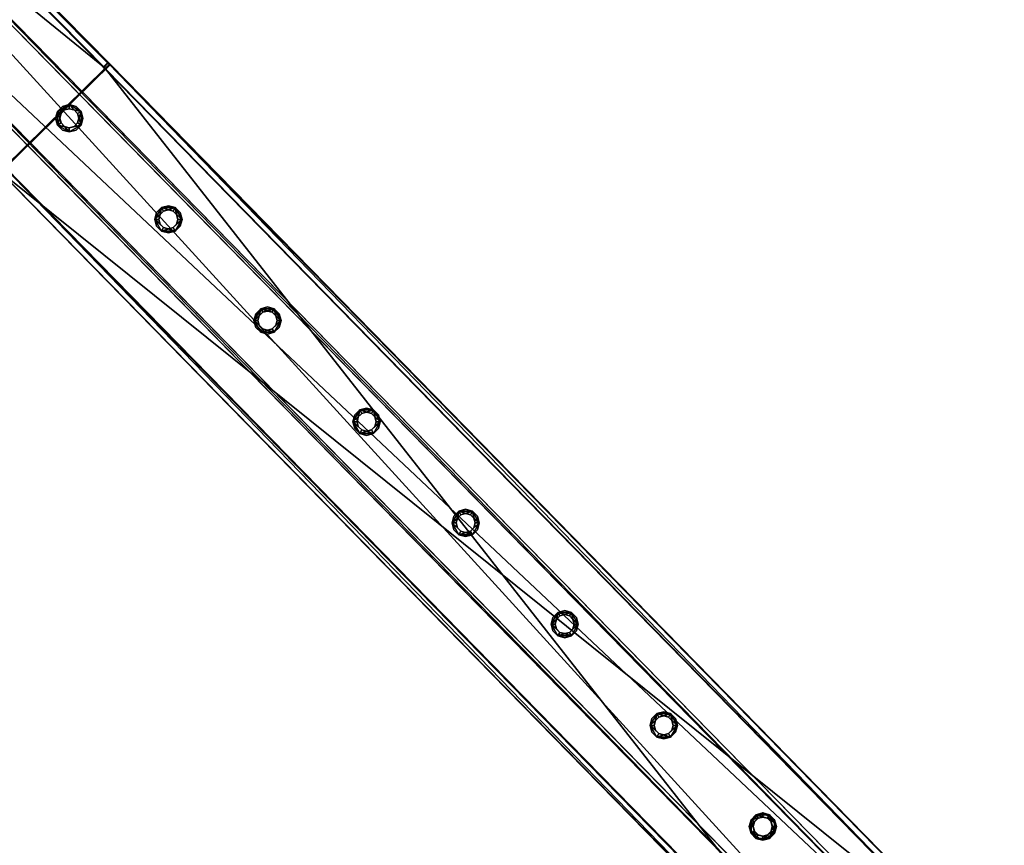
# Model space of a CAD drawing. Header units: millimetres. Extents: x 93711086 to 93775423, y 1247239064 to 1247319365.
# Tile 648 of 656: x 93734667 to 93735437, y 1247288566 to 1247289212. Entities that reach past the tile are written whole.
import ezdxf

# ---------------------------------------------------------------- set-up
doc = ezdxf.new("R2010")
doc.units = ezdxf.units.MM
doc.layers.add('BEAM', color=7, linetype='Continuous')

# ---------------------------------------------------------------- blocks, each defined once
blk = doc.blocks.new('5bbbe152-908d-476c-86af-f8c3bda7d93c')
at = {"color": 0, "transparency": 16777216}
mesh = blk.add_polyface(dxfattribs=at)
corners = [(93735435.43, 1247288463.93, 5459.25), (93735437.15, 1247288462.97, 5519.22), (93735437.5, 1247288462.61, 5519.2), (93735435.8, 1247288463.55, 5459.23), (93735431.86, 1247288460.43, 5459.3), (93734736.55, 1247289177.67, 5490.63), (93734738.22, 1247289176.75, 5550.6), (93735433.43, 1247288459.55, 5514.27), (93734734.52, 1247289173.33, 5545.65), (93734732.98, 1247289174.17, 5490.67), (93735354.86, 1247288382.57, 5515.28), (93735353.29, 1247288383.45, 5460.31), (93734654.54, 1247289097.07, 5491.68), (93734656.07, 1247289096.22, 5546.65), (93735349.72, 1247288379.95, 5460.35), (93735351.43, 1247288378.99, 5520.32), (93734652.64, 1247289092.64, 5551.69), (93734650.97, 1247289093.56, 5491.72), (93734737.7, 1247289177.28, 5550.62), (93734652.26, 1247289093.03, 5551.71), (93734732.5, 1247289174.66, 5490.69), (93734736.07, 1247289178.17, 5490.65), (93734655.68, 1247289096.62, 5546.67), (93734734.01, 1247289173.85, 5545.67), (93734650.62, 1247289093.92, 5491.74), (93734654.18, 1247289097.43, 5491.69), (93734036.43, 1247289888.89, 5580.25), (93733951.17, 1247289804.46, 5581.33), (93734034.85, 1247289889.73, 5520.28), (93734031.29, 1247289886.21, 5520.32), (93734032.75, 1247289885.44, 5575.3), (93733954.59, 1247289808.05, 5576.29), (93733953.13, 1247289808.82, 5521.31), (93733949.58, 1247289805.3, 5521.36), (93733949.23, 1247289805.65, 5521.37), (93733952.77, 1247289809.18, 5521.33), (93733332.72, 1247290596.98, 5607.56), (93733331.1, 1247290597.85, 5547.58), (93733327.54, 1247290594.33, 5547.63), (93733329.03, 1247290593.54, 5602.6), (93733250.76, 1247290516.25, 5603.6), (93733249.27, 1247290517.05, 5548.63), (93733245.72, 1247290513.53, 5548.67), (93733247.34, 1247290512.67, 5608.64)]
mesh.append_faces([[corners[k] for k in face] for face in [(1, 5, 6, 1), (4, 8, 9, 4), (10, 12, 13, 10), (14, 16, 17, 14), (19, 26, 27, 19), (21, 29, 28, 21), (23, 31, 30, 23)]], dxfattribs={"vtx0": -1, "color": 0})
mesh.append_faces([[corners[k] for k in face] for face in [(28, 18, 5, 28), (30, 20, 8, 30)]], dxfattribs={"vtx0": -1, "vtx1": -1, "vtx2": -1, "vtx3": -1, "color": 0})
mesh.append_faces([[corners[k] for k in face] for face in [(16, 1, 6, 16), (5, 4, 9, 5), (8, 10, 13, 8), (12, 14, 17, 12), (22, 12, 25, 22), (24, 16, 19, 24), (32, 24, 33, 32)]], dxfattribs={"vtx0": -1, "vtx2": -1, "vtx3": -1, "color": 0})
mesh.append_faces([[corners[k] for k in face] for face in [(3, 0, 2, 3), (6, 18, 16, 6), (9, 20, 5, 9), (13, 22, 8, 13), (17, 24, 12, 17), (25, 32, 22, 25), (19, 27, 24, 19), (33, 34, 32, 33), (35, 41, 31, 35), (27, 43, 34, 27)]], dxfattribs={"vtx1": -1, "vtx2": -1, "vtx3": -1, "color": 0})
mesh.append_faces([[corners[k] for k in face] for face in [(0, 1, 2, 0), (4, 0, 3, 4), (1, 0, 5, 1), (4, 7, 8, 4), (10, 11, 12, 10), (14, 15, 16, 14), (18, 19, 16, 18), (16, 15, 1, 16), (20, 21, 5, 20), (5, 0, 4, 5), (22, 23, 8, 22), (8, 7, 10, 8), (24, 25, 12, 24), (12, 11, 14, 12), (19, 18, 26, 19), (28, 26, 18, 28), (18, 6, 5, 18), (5, 21, 28, 5), (21, 20, 29, 21), (30, 29, 20, 30), (20, 9, 8, 20), (8, 23, 30, 8), (23, 22, 31, 23), (32, 31, 22, 32), (22, 13, 12, 22), (27, 33, 24, 27), (24, 17, 16, 24), (34, 35, 32, 34), (32, 25, 24, 32), (27, 26, 36, 27), (26, 28, 37, 26), (28, 29, 38, 28), (29, 30, 39, 29), (30, 31, 40, 30), (31, 32, 35, 31), (35, 34, 42, 35), (34, 33, 27, 34)]], dxfattribs={"vtx2": -1, "vtx3": -1, "color": 0})
blk = doc.blocks.new('d9865863-05c5-4bca-99e3-25b9adfbf723')
at = {"color": 0, "transparency": 16777216}
mesh = blk.add_polyface(dxfattribs=at)
corners = [(93735370.64, 1247288402.25, 4574.85), (93735372.78, 1247288404.35, 4574.85), (93735373.59, 1247288403.53, 4611.83), (93735412.15, 1247288441.33, 4611.83), (93735411.34, 1247288442.15, 4574.85), (93735413.49, 1247288444.25, 4574.85), (93735414.36, 1247288443.36, 4614.83), (93735371.51, 1247288401.36, 4614.83), (93734366.59, 1247289512.2, 4621.36), (93734367.43, 1247289511.34, 4661.34), (93734365.23, 1247289509.3, 4658.34), (93734364.45, 1247289510.09, 4621.36), (93734325.97, 1247289472.21, 4621.35), (93734326.75, 1247289471.42, 4658.34), (93734324.67, 1247289469.25, 4661.34), (93734323.83, 1247289470.11, 4621.35), (93734366.96, 1247289511.82, 4661.36), (93734324.29, 1247289469.64, 4661.35), (93734364.02, 1247289510.53, 4621.38), (93734366.15, 1247289512.64, 4621.38), (93734326.36, 1247289471.81, 4658.35), (93734364.77, 1247289509.77, 4658.36), (93734323.48, 1247289470.46, 4621.37), (93734325.61, 1247289472.57, 4621.37), (93734016.9, 1247289865.99, 4675.73), (93733974.22, 1247289823.82, 4675.72), (93734016.09, 1247289866.82, 4635.74), (93734013.96, 1247289864.71, 4635.74), (93734014.7, 1247289863.95, 4672.73), (93733976.3, 1247289825.99, 4672.72), (93733975.55, 1247289826.75, 4635.73), (93733973.42, 1247289824.64, 4635.73)]
mesh.append_faces([[corners[k] for k in face] for face in [(6, 8, 9, 6), (4, 10, 11, 4), (2, 12, 13, 2), (0, 14, 15, 0), (17, 24, 25, 17), (19, 27, 26, 19), (21, 29, 28, 21), (23, 31, 30, 23)]], dxfattribs={"vtx0": -1, "color": 0})
mesh.append_faces([[corners[k] for k in face] for face in [(16, 14, 6, 16)]], dxfattribs={"vtx0": -1, "vtx1": -1, "vtx2": -1, "vtx3": -1, "color": 0})
mesh.append_faces([[corners[k] for k in face] for face in [(7, 1, 2, 7), (3, 5, 6, 3), (8, 4, 11, 8), (10, 2, 13, 10), (12, 0, 15, 12), (16, 8, 19, 16), (18, 10, 21, 18), (20, 12, 23, 20), (22, 14, 17, 22), (24, 27, 28, 24), (29, 31, 25, 29)]], dxfattribs={"vtx0": -1, "vtx2": -1, "vtx3": -1, "color": 0})
mesh.append_faces([[corners[k] for k in face] for face in [(6, 7, 2, 6), (2, 3, 6, 2), (11, 18, 8, 11), (13, 20, 10, 13), (15, 22, 12, 15), (19, 26, 16, 19), (21, 28, 18, 21), (23, 30, 20, 23), (17, 25, 22, 17), (25, 24, 28, 25), (28, 29, 25, 28)]], dxfattribs={"vtx1": -1, "vtx2": -1, "vtx3": -1, "color": 0})
mesh.append_faces([[corners[k] for k in face] for face in [(7, 0, 1, 7), (3, 4, 5, 3), (6, 5, 8, 6), (4, 3, 10, 4), (2, 1, 12, 2), (0, 7, 14, 0), (16, 17, 14, 16), (14, 7, 6, 14), (6, 9, 16, 6), (18, 19, 8, 18), (8, 5, 4, 8), (20, 21, 10, 20), (10, 3, 2, 10), (22, 23, 12, 22), (12, 1, 0, 12), (17, 16, 24, 17), (26, 24, 16, 26), (16, 9, 8, 16), (19, 18, 27, 19), (28, 27, 18, 28), (18, 11, 10, 18), (21, 20, 29, 21), (30, 29, 20, 30), (20, 13, 12, 20), (23, 22, 31, 23), (25, 31, 22, 25), (22, 15, 14, 22), (24, 26, 27, 24), (29, 30, 31, 29)]], dxfattribs={"vtx2": -1, "vtx3": -1, "color": 0})
blk = doc.blocks.new('50ceb2e1-e2dd-413c-a297-2c16753da777')
at = {"color": 0, "transparency": 16777216}
mesh = blk.add_polyface(dxfattribs=at)
corners = [(93735248.57, 1247288573.21, 4621.79), (93735244.85, 1247288574.21, 4621.79), (93735244.85, 1247288574.21, 5521.79), (93735248.57, 1247288573.21, 5521.79), (93735242.12, 1247288576.93, 4621.79), (93735242.12, 1247288576.93, 5521.79), (93735241.12, 1247288580.66, 4621.79), (93735241.12, 1247288580.66, 5521.79), (93735242.12, 1247288584.38, 4621.79), (93735242.12, 1247288584.38, 5521.79), (93735244.85, 1247288587.11, 4621.79), (93735244.85, 1247288587.11, 5521.79), (93735248.57, 1247288588.11, 4621.79), (93735248.57, 1247288588.11, 5521.79), (93735252.3, 1247288587.11, 4621.79), (93735252.3, 1247288587.11, 5521.79), (93735255.03, 1247288584.38, 4621.79), (93735255.03, 1247288584.38, 5521.79), (93735256.02, 1247288580.66, 4621.79), (93735256.02, 1247288580.66, 5521.79), (93735255.03, 1247288576.93, 4621.79), (93735255.03, 1247288576.93, 5521.79), (93735252.3, 1247288574.21, 4621.79), (93735252.3, 1247288574.21, 5521.79), (93735248.57, 1247288570.01, 4621.79), (93735253.9, 1247288571.44, 4621.79), (93735253.9, 1247288571.44, 5521.79), (93735248.57, 1247288570.01, 5521.79), (93735257.8, 1247288575.33, 4621.79), (93735257.8, 1247288575.33, 5521.79), (93735259.22, 1247288580.66, 4621.79), (93735259.22, 1247288580.66, 5521.79), (93735257.8, 1247288585.98, 4621.79), (93735257.8, 1247288585.98, 5521.79), (93735253.9, 1247288589.88, 4621.79), (93735253.9, 1247288589.88, 5521.79), (93735248.57, 1247288591.31, 4621.79), (93735248.57, 1247288591.31, 5521.79), (93735243.25, 1247288589.88, 4621.79), (93735243.25, 1247288589.88, 5521.79), (93735239.35, 1247288585.98, 4621.79), (93735239.35, 1247288585.98, 5521.79), (93735237.92, 1247288580.66, 4621.79), (93735237.92, 1247288580.66, 5521.79), (93735239.35, 1247288575.33, 4621.79), (93735239.35, 1247288575.33, 5521.79), (93735243.25, 1247288571.44, 4621.79), (93735243.25, 1247288571.44, 5521.79)]
mesh.append_faces([[corners[k] for k in face] for face in [(0, 2, 3, 0), (1, 5, 2, 1), (4, 7, 5, 4), (6, 9, 7, 6), (8, 11, 9, 8), (10, 13, 11, 10), (12, 15, 13, 12), (14, 17, 15, 14), (16, 19, 17, 16), (18, 21, 19, 18), (20, 23, 21, 20), (22, 3, 23, 22), (24, 26, 27, 24), (25, 29, 26, 25), (28, 31, 29, 28), (30, 33, 31, 30), (32, 35, 33, 32), (34, 37, 35, 34), (36, 39, 37, 36), (38, 41, 39, 38), (40, 43, 41, 40), (42, 45, 43, 42), (44, 47, 45, 44), (46, 27, 47, 46)]], dxfattribs={"vtx0": -1, "color": 0})
mesh.append_faces([[corners[k] for k in face] for face in [(37, 41, 13, 37), (5, 41, 45, 5), (33, 37, 13, 33), (3, 45, 27, 3), (29, 33, 17, 29), (21, 27, 29, 21), (30, 25, 18, 30), (34, 30, 18, 34), (1, 25, 46, 1), (38, 34, 14, 38), (6, 46, 42, 6), (42, 38, 10, 42)]], dxfattribs={"vtx0": -1, "vtx1": -1, "vtx2": -1, "vtx3": -1, "color": 0})
mesh.append_faces([[corners[k] for k in face] for face in [(41, 9, 11, 41), (41, 11, 13, 41), (33, 13, 15, 33), (33, 15, 17, 33), (29, 17, 19, 29), (29, 19, 21, 29), (25, 20, 18, 25), (34, 18, 16, 34), (34, 16, 14, 34), (38, 14, 12, 38), (38, 12, 10, 38)]], dxfattribs={"vtx0": -1, "vtx2": -1, "vtx3": -1, "color": 0})
mesh.append_faces([[corners[k] for k in face] for face in [(7, 9, 41, 7), (5, 7, 41, 5), (2, 5, 45, 2), (3, 2, 45, 3), (23, 3, 27, 23), (21, 23, 27, 21), (22, 20, 25, 22), (0, 22, 25, 0), (1, 0, 25, 1), (4, 1, 46, 4), (6, 4, 46, 6), (8, 6, 42, 8), (10, 8, 42, 10)]], dxfattribs={"vtx1": -1, "vtx2": -1, "vtx3": -1, "color": 0})
mesh.append_faces([[corners[k] for k in face] for face in [(0, 1, 2, 0), (1, 4, 5, 1), (4, 6, 7, 4), (6, 8, 9, 6), (8, 10, 11, 8), (10, 12, 13, 10), (12, 14, 15, 12), (14, 16, 17, 14), (16, 18, 19, 16), (18, 20, 21, 18), (20, 22, 23, 20), (22, 0, 3, 22), (24, 25, 26, 24), (25, 28, 29, 25), (28, 30, 31, 28), (30, 32, 33, 30), (32, 34, 35, 32), (34, 36, 37, 34), (36, 38, 39, 36), (38, 40, 41, 38), (40, 42, 43, 40), (42, 44, 45, 42), (44, 46, 47, 44), (46, 24, 27, 46), (41, 43, 45, 41), (45, 47, 27, 45), (27, 26, 29, 27), (29, 31, 33, 29), (33, 35, 37, 33), (37, 39, 41, 37), (25, 24, 46, 25), (46, 44, 42, 46), (42, 40, 38, 42), (38, 36, 34, 38), (34, 32, 30, 34), (30, 28, 25, 30)]], dxfattribs={"vtx2": -1, "vtx3": -1, "color": 0})
blk = doc.blocks.new('d48b7c38-d7a2-498b-bf3f-6dd2a2cbaab9')
at = {"color": 0, "transparency": 16777216}
mesh = blk.add_polyface(dxfattribs=at)
corners = [(93735171.09, 1247288652.37, 4625.28), (93735167.36, 1247288653.37, 4625.28), (93735167.36, 1247288653.37, 5525.28), (93735171.09, 1247288652.37, 5525.28), (93735164.63, 1247288656.1, 4625.28), (93735164.63, 1247288656.1, 5525.28), (93735163.64, 1247288659.82, 4625.28), (93735163.64, 1247288659.82, 5525.28), (93735164.63, 1247288663.55, 4625.28), (93735164.63, 1247288663.55, 5525.28), (93735167.36, 1247288666.28, 4625.28), (93735167.36, 1247288666.28, 5525.28), (93735171.09, 1247288667.27, 4625.28), (93735171.09, 1247288667.27, 5525.28), (93735174.81, 1247288666.28, 4625.28), (93735174.81, 1247288666.28, 5525.28), (93735177.54, 1247288663.55, 4625.28), (93735177.54, 1247288663.55, 5525.28), (93735178.54, 1247288659.82, 4625.28), (93735178.54, 1247288659.82, 5525.28), (93735177.54, 1247288656.1, 4625.28), (93735177.54, 1247288656.1, 5525.28), (93735174.81, 1247288653.37, 4625.28), (93735174.81, 1247288653.37, 5525.28), (93735171.09, 1247288649.17, 4625.28), (93735176.41, 1247288650.6, 4625.28), (93735176.41, 1247288650.6, 5525.28), (93735171.09, 1247288649.17, 5525.28), (93735180.31, 1247288654.5, 4625.28), (93735180.31, 1247288654.5, 5525.28), (93735181.74, 1247288659.82, 4625.28), (93735181.74, 1247288659.82, 5525.28), (93735180.31, 1247288665.15, 4625.28), (93735180.31, 1247288665.15, 5525.28), (93735176.41, 1247288669.05, 4625.28), (93735176.41, 1247288669.05, 5525.28), (93735171.09, 1247288670.47, 4625.28), (93735171.09, 1247288670.47, 5525.28), (93735165.76, 1247288669.05, 4625.28), (93735165.76, 1247288669.05, 5525.28), (93735161.86, 1247288665.15, 4625.28), (93735161.86, 1247288665.15, 5525.28), (93735160.44, 1247288659.82, 4625.28), (93735160.44, 1247288659.82, 5525.28), (93735161.86, 1247288654.5, 4625.28), (93735161.86, 1247288654.5, 5525.28), (93735165.76, 1247288650.6, 4625.28), (93735165.76, 1247288650.6, 5525.28)]
mesh.append_faces([[corners[k] for k in face] for face in [(0, 2, 3, 0), (1, 5, 2, 1), (4, 7, 5, 4), (6, 9, 7, 6), (8, 11, 9, 8), (10, 13, 11, 10), (12, 15, 13, 12), (14, 17, 15, 14), (16, 19, 17, 16), (18, 21, 19, 18), (20, 23, 21, 20), (22, 3, 23, 22), (24, 26, 27, 24), (25, 29, 26, 25), (28, 31, 29, 28), (30, 33, 31, 30), (32, 35, 33, 32), (34, 37, 35, 34), (36, 39, 37, 36), (38, 41, 39, 38), (40, 43, 41, 40), (42, 45, 43, 42), (44, 47, 45, 44), (46, 27, 47, 46)]], dxfattribs={"vtx0": -1, "color": 0})
mesh.append_faces([[corners[k] for k in face] for face in [(26, 31, 23, 26), (15, 31, 35, 15), (47, 26, 23, 47), (11, 35, 39, 11), (43, 47, 2, 43), (7, 39, 43, 7), (46, 42, 1, 46), (10, 42, 38, 10), (25, 46, 1, 25), (14, 38, 34, 14), (30, 25, 22, 30), (18, 34, 30, 18)]], dxfattribs={"vtx0": -1, "vtx1": -1, "vtx2": -1, "vtx3": -1, "color": 0})
mesh.append_faces([[corners[k] for k in face] for face in [(31, 19, 21, 31), (31, 21, 23, 31), (47, 23, 3, 47), (47, 3, 2, 47), (43, 2, 5, 43), (43, 5, 7, 43), (42, 6, 4, 42), (42, 4, 1, 42), (25, 1, 0, 25), (25, 0, 22, 25), (30, 22, 20, 30), (30, 20, 18, 30)]], dxfattribs={"vtx0": -1, "vtx2": -1, "vtx3": -1, "color": 0})
mesh.append_faces([[corners[k] for k in face] for face in [(17, 19, 31, 17), (15, 17, 31, 15), (13, 15, 35, 13), (11, 13, 35, 11), (9, 11, 39, 9), (7, 9, 39, 7), (8, 6, 42, 8), (10, 8, 42, 10), (12, 10, 38, 12), (14, 12, 38, 14), (16, 14, 34, 16), (18, 16, 34, 18)]], dxfattribs={"vtx1": -1, "vtx2": -1, "vtx3": -1, "color": 0})
mesh.append_faces([[corners[k] for k in face] for face in [(0, 1, 2, 0), (1, 4, 5, 1), (4, 6, 7, 4), (6, 8, 9, 6), (8, 10, 11, 8), (10, 12, 13, 10), (12, 14, 15, 12), (14, 16, 17, 14), (16, 18, 19, 16), (18, 20, 21, 18), (20, 22, 23, 20), (22, 0, 3, 22), (24, 25, 26, 24), (25, 28, 29, 25), (28, 30, 31, 28), (30, 32, 33, 30), (32, 34, 35, 32), (34, 36, 37, 34), (36, 38, 39, 36), (38, 40, 41, 38), (40, 42, 43, 40), (42, 44, 45, 42), (44, 46, 47, 44), (46, 24, 27, 46), (31, 33, 35, 31), (35, 37, 39, 35), (39, 41, 43, 39), (43, 45, 47, 43), (47, 27, 26, 47), (26, 29, 31, 26), (42, 40, 38, 42), (38, 36, 34, 38), (34, 32, 30, 34), (30, 28, 25, 30), (25, 24, 46, 25), (46, 44, 42, 46)]], dxfattribs={"vtx2": -1, "vtx3": -1, "color": 0})
blk = doc.blocks.new('86f73dc1-8abd-4791-89df-75cdb269224b')
at = {"color": 0, "transparency": 16777216}
mesh = blk.add_polyface(dxfattribs=at)
corners = [(93735093.6, 1247288731.55, 4628.77), (93735089.88, 1247288732.54, 4628.77), (93735089.88, 1247288732.54, 5528.77), (93735093.6, 1247288731.55, 5528.77), (93735087.15, 1247288735.27, 4628.77), (93735087.15, 1247288735.27, 5528.77), (93735086.15, 1247288739, 4628.77), (93735086.15, 1247288739, 5528.77), (93735087.15, 1247288742.72, 4628.77), (93735087.15, 1247288742.72, 5528.77), (93735089.88, 1247288745.45, 4628.77), (93735089.88, 1247288745.45, 5528.77), (93735093.6, 1247288746.45, 4628.77), (93735093.6, 1247288746.45, 5528.77), (93735097.33, 1247288745.45, 4628.77), (93735097.33, 1247288745.45, 5528.77), (93735100.05, 1247288742.72, 4628.77), (93735100.05, 1247288742.72, 5528.77), (93735101.05, 1247288739, 4628.77), (93735101.05, 1247288739, 5528.77), (93735100.05, 1247288735.27, 4628.77), (93735100.05, 1247288735.27, 5528.77), (93735097.33, 1247288732.54, 4628.77), (93735097.33, 1247288732.54, 5528.77), (93735093.6, 1247288728.35, 4628.77), (93735098.93, 1247288729.77, 4628.77), (93735098.93, 1247288729.77, 5528.77), (93735093.6, 1247288728.35, 5528.77), (93735102.82, 1247288733.67, 4628.77), (93735102.82, 1247288733.67, 5528.77), (93735104.25, 1247288739, 4628.77), (93735104.25, 1247288739, 5528.77), (93735102.82, 1247288744.32, 4628.77), (93735102.82, 1247288744.32, 5528.77), (93735098.93, 1247288748.22, 4628.77), (93735098.93, 1247288748.22, 5528.77), (93735093.6, 1247288749.65, 4628.77), (93735093.6, 1247288749.65, 5528.77), (93735088.28, 1247288748.22, 4628.77), (93735088.28, 1247288748.22, 5528.77), (93735084.38, 1247288744.32, 4628.77), (93735084.38, 1247288744.32, 5528.77), (93735082.95, 1247288739, 4628.77), (93735082.95, 1247288739, 5528.77), (93735084.38, 1247288733.67, 4628.77), (93735084.38, 1247288733.67, 5528.77), (93735088.28, 1247288729.77, 4628.77), (93735088.28, 1247288729.77, 5528.77)]
mesh.append_faces([[corners[k] for k in face] for face in [(0, 2, 3, 0), (1, 5, 2, 1), (4, 7, 5, 4), (6, 9, 7, 6), (8, 11, 9, 8), (10, 13, 11, 10), (12, 15, 13, 12), (14, 17, 15, 14), (16, 19, 17, 16), (18, 21, 19, 18), (20, 23, 21, 20), (22, 3, 23, 22), (24, 26, 27, 24), (25, 29, 26, 25), (28, 31, 29, 28), (30, 33, 31, 30), (32, 35, 33, 32), (34, 37, 35, 34), (36, 39, 37, 36), (38, 41, 39, 38), (40, 43, 41, 40), (42, 45, 43, 42), (44, 47, 45, 44), (46, 27, 47, 46)]], dxfattribs={"vtx0": -1, "color": 0})
mesh.append_faces([[corners[k] for k in face] for face in [(26, 31, 23, 26), (15, 31, 35, 15), (47, 26, 23, 47), (11, 35, 39, 11), (43, 47, 2, 43), (7, 39, 43, 7), (46, 42, 1, 46), (10, 42, 38, 10), (25, 46, 1, 25), (14, 38, 34, 14), (30, 25, 22, 30), (18, 34, 30, 18)]], dxfattribs={"vtx0": -1, "vtx1": -1, "vtx2": -1, "vtx3": -1, "color": 0})
mesh.append_faces([[corners[k] for k in face] for face in [(31, 19, 21, 31), (31, 21, 23, 31), (47, 23, 3, 47), (47, 3, 2, 47), (43, 2, 5, 43), (43, 5, 7, 43), (42, 6, 4, 42), (42, 4, 1, 42), (25, 1, 0, 25), (25, 0, 22, 25), (30, 22, 20, 30), (30, 20, 18, 30)]], dxfattribs={"vtx0": -1, "vtx2": -1, "vtx3": -1, "color": 0})
mesh.append_faces([[corners[k] for k in face] for face in [(17, 19, 31, 17), (15, 17, 31, 15), (13, 15, 35, 13), (11, 13, 35, 11), (9, 11, 39, 9), (7, 9, 39, 7), (8, 6, 42, 8), (10, 8, 42, 10), (12, 10, 38, 12), (14, 12, 38, 14), (16, 14, 34, 16), (18, 16, 34, 18)]], dxfattribs={"vtx1": -1, "vtx2": -1, "vtx3": -1, "color": 0})
mesh.append_faces([[corners[k] for k in face] for face in [(0, 1, 2, 0), (1, 4, 5, 1), (4, 6, 7, 4), (6, 8, 9, 6), (8, 10, 11, 8), (10, 12, 13, 10), (12, 14, 15, 12), (14, 16, 17, 14), (16, 18, 19, 16), (18, 20, 21, 18), (20, 22, 23, 20), (22, 0, 3, 22), (24, 25, 26, 24), (25, 28, 29, 25), (28, 30, 31, 28), (30, 32, 33, 30), (32, 34, 35, 32), (34, 36, 37, 34), (36, 38, 39, 36), (38, 40, 41, 38), (40, 42, 43, 40), (42, 44, 45, 42), (44, 46, 47, 44), (46, 24, 27, 46), (31, 33, 35, 31), (35, 37, 39, 35), (39, 41, 43, 39), (43, 45, 47, 43), (47, 27, 26, 47), (26, 29, 31, 26), (42, 40, 38, 42), (38, 36, 34, 38), (34, 32, 30, 34), (30, 28, 25, 30), (25, 24, 46, 25), (46, 44, 42, 46)]], dxfattribs={"vtx2": -1, "vtx3": -1, "color": 0})
blk = doc.blocks.new('2c999474-4528-4a2d-a101-2ff4125f815f')
at = {"color": 0, "transparency": 16777216}
mesh = blk.add_polyface(dxfattribs=at)
corners = [(93735016.12, 1247288810.72, 4632.26), (93735012.39, 1247288811.71, 4632.26), (93735012.39, 1247288811.71, 5532.26), (93735016.12, 1247288810.72, 5532.26), (93735009.66, 1247288814.44, 4632.26), (93735009.66, 1247288814.44, 5532.26), (93735008.67, 1247288818.17, 4632.26), (93735008.67, 1247288818.17, 5532.26), (93735009.66, 1247288821.89, 4632.26), (93735009.66, 1247288821.89, 5532.26), (93735012.39, 1247288824.62, 4632.26), (93735012.39, 1247288824.62, 5532.26), (93735016.12, 1247288825.62, 4632.26), (93735016.12, 1247288825.62, 5532.26), (93735019.84, 1247288824.62, 4632.26), (93735019.84, 1247288824.62, 5532.26), (93735022.57, 1247288821.89, 4632.26), (93735022.57, 1247288821.89, 5532.26), (93735023.57, 1247288818.17, 4632.26), (93735023.57, 1247288818.17, 5532.26), (93735022.57, 1247288814.44, 4632.26), (93735022.57, 1247288814.44, 5532.26), (93735019.84, 1247288811.71, 4632.26), (93735019.84, 1247288811.71, 5532.26), (93735016.12, 1247288807.52, 4632.26), (93735021.44, 1247288808.94, 4632.26), (93735021.44, 1247288808.94, 5532.26), (93735016.12, 1247288807.52, 5532.26), (93735025.34, 1247288812.84, 4632.26), (93735025.34, 1247288812.84, 5532.26), (93735026.77, 1247288818.17, 4632.26), (93735026.77, 1247288818.17, 5532.26), (93735025.34, 1247288823.49, 4632.26), (93735025.34, 1247288823.49, 5532.26), (93735021.44, 1247288827.39, 4632.26), (93735021.44, 1247288827.39, 5532.26), (93735016.12, 1247288828.82, 4632.26), (93735016.12, 1247288828.82, 5532.26), (93735010.79, 1247288827.39, 4632.26), (93735010.79, 1247288827.39, 5532.26), (93735006.89, 1247288823.49, 4632.26), (93735006.89, 1247288823.49, 5532.26), (93735005.47, 1247288818.17, 4632.26), (93735005.47, 1247288818.17, 5532.26), (93735006.89, 1247288812.84, 4632.26), (93735006.89, 1247288812.84, 5532.26), (93735010.79, 1247288808.94, 4632.26), (93735010.79, 1247288808.94, 5532.26)]
mesh.append_faces([[corners[k] for k in face] for face in [(0, 2, 3, 0), (1, 5, 2, 1), (4, 7, 5, 4), (6, 9, 7, 6), (8, 11, 9, 8), (10, 13, 11, 10), (12, 15, 13, 12), (14, 17, 15, 14), (16, 19, 17, 16), (18, 21, 19, 18), (20, 23, 21, 20), (22, 3, 23, 22), (24, 26, 27, 24), (25, 29, 26, 25), (28, 31, 29, 28), (30, 33, 31, 30), (32, 35, 33, 32), (34, 37, 35, 34), (36, 39, 37, 36), (38, 41, 39, 38), (40, 43, 41, 40), (42, 45, 43, 42), (44, 47, 45, 44), (46, 27, 47, 46)]], dxfattribs={"vtx0": -1, "color": 0})
mesh.append_faces([[corners[k] for k in face] for face in [(26, 31, 23, 26), (15, 31, 35, 15), (47, 26, 23, 47), (11, 35, 39, 11), (43, 47, 2, 43), (7, 39, 43, 7), (46, 42, 1, 46), (10, 42, 38, 10), (25, 46, 1, 25), (14, 38, 34, 14), (30, 25, 22, 30), (18, 34, 30, 18)]], dxfattribs={"vtx0": -1, "vtx1": -1, "vtx2": -1, "vtx3": -1, "color": 0})
mesh.append_faces([[corners[k] for k in face] for face in [(31, 19, 21, 31), (31, 21, 23, 31), (47, 23, 3, 47), (47, 3, 2, 47), (43, 2, 5, 43), (43, 5, 7, 43), (42, 6, 4, 42), (42, 4, 1, 42), (25, 1, 0, 25), (25, 0, 22, 25), (30, 22, 20, 30), (30, 20, 18, 30)]], dxfattribs={"vtx0": -1, "vtx2": -1, "vtx3": -1, "color": 0})
mesh.append_faces([[corners[k] for k in face] for face in [(17, 19, 31, 17), (15, 17, 31, 15), (13, 15, 35, 13), (11, 13, 35, 11), (9, 11, 39, 9), (7, 9, 39, 7), (8, 6, 42, 8), (10, 8, 42, 10), (12, 10, 38, 12), (14, 12, 38, 14), (16, 14, 34, 16), (18, 16, 34, 18)]], dxfattribs={"vtx1": -1, "vtx2": -1, "vtx3": -1, "color": 0})
mesh.append_faces([[corners[k] for k in face] for face in [(0, 1, 2, 0), (1, 4, 5, 1), (4, 6, 7, 4), (6, 8, 9, 6), (8, 10, 11, 8), (10, 12, 13, 10), (12, 14, 15, 12), (14, 16, 17, 14), (16, 18, 19, 16), (18, 20, 21, 18), (20, 22, 23, 20), (22, 0, 3, 22), (24, 25, 26, 24), (25, 28, 29, 25), (28, 30, 31, 28), (30, 32, 33, 30), (32, 34, 35, 32), (34, 36, 37, 34), (36, 38, 39, 36), (38, 40, 41, 38), (40, 42, 43, 40), (42, 44, 45, 42), (44, 46, 47, 44), (46, 24, 27, 46), (31, 33, 35, 31), (35, 37, 39, 35), (39, 41, 43, 39), (43, 45, 47, 43), (47, 27, 26, 47), (26, 29, 31, 26), (42, 40, 38, 42), (38, 36, 34, 38), (34, 32, 30, 34), (30, 28, 25, 30), (25, 24, 46, 25), (46, 44, 42, 46)]], dxfattribs={"vtx2": -1, "vtx3": -1, "color": 0})
blk = doc.blocks.new('87f6053c-e3c8-4ae1-929a-3c69e2fbe37e')
at = {"color": 0, "transparency": 16777216}
mesh = blk.add_polyface(dxfattribs=at)
corners = [(93734938.62, 1247288889.88, 4635.75), (93734934.9, 1247288890.88, 4635.75), (93734934.9, 1247288890.88, 5535.75), (93734938.62, 1247288889.88, 5535.75), (93734932.17, 1247288893.6, 4635.75), (93734932.17, 1247288893.6, 5535.75), (93734931.17, 1247288897.33, 4635.75), (93734931.17, 1247288897.33, 5535.75), (93734932.17, 1247288901.05, 4635.75), (93734932.17, 1247288901.05, 5535.75), (93734934.9, 1247288903.78, 4635.75), (93734934.9, 1247288903.78, 5535.75), (93734938.62, 1247288904.78, 4635.75), (93734938.62, 1247288904.78, 5535.75), (93734942.35, 1247288903.78, 4635.75), (93734942.35, 1247288903.78, 5535.75), (93734945.08, 1247288901.05, 4635.75), (93734945.08, 1247288901.05, 5535.75), (93734946.07, 1247288897.33, 4635.75), (93734946.07, 1247288897.33, 5535.75), (93734945.08, 1247288893.6, 4635.75), (93734945.08, 1247288893.6, 5535.75), (93734942.35, 1247288890.88, 4635.75), (93734942.35, 1247288890.88, 5535.75), (93734938.62, 1247288886.68, 4635.75), (93734943.95, 1247288888.11, 4635.75), (93734943.95, 1247288888.11, 5535.75), (93734938.62, 1247288886.68, 5535.75), (93734947.85, 1247288892, 4635.75), (93734947.85, 1247288892, 5535.75), (93734949.27, 1247288897.33, 4635.75), (93734949.27, 1247288897.33, 5535.75), (93734947.85, 1247288902.65, 4635.75), (93734947.85, 1247288902.65, 5535.75), (93734943.95, 1247288906.55, 4635.75), (93734943.95, 1247288906.55, 5535.75), (93734938.62, 1247288907.98, 4635.75), (93734938.62, 1247288907.98, 5535.75), (93734933.3, 1247288906.55, 4635.75), (93734933.3, 1247288906.55, 5535.75), (93734929.4, 1247288902.65, 4635.75), (93734929.4, 1247288902.65, 5535.75), (93734927.97, 1247288897.33, 4635.75), (93734927.97, 1247288897.33, 5535.75), (93734929.4, 1247288892, 4635.75), (93734929.4, 1247288892, 5535.75), (93734933.3, 1247288888.11, 4635.75), (93734933.3, 1247288888.11, 5535.75)]
mesh.append_faces([[corners[k] for k in face] for face in [(0, 2, 3, 0), (1, 5, 2, 1), (4, 7, 5, 4), (6, 9, 7, 6), (8, 11, 9, 8), (10, 13, 11, 10), (12, 15, 13, 12), (14, 17, 15, 14), (16, 19, 17, 16), (18, 21, 19, 18), (20, 23, 21, 20), (22, 3, 23, 22), (24, 26, 27, 24), (25, 29, 26, 25), (28, 31, 29, 28), (30, 33, 31, 30), (32, 35, 33, 32), (34, 37, 35, 34), (36, 39, 37, 36), (38, 41, 39, 38), (40, 43, 41, 40), (42, 45, 43, 42), (44, 47, 45, 44), (46, 27, 47, 46)]], dxfattribs={"vtx0": -1, "color": 0})
mesh.append_faces([[corners[k] for k in face] for face in [(26, 31, 23, 26), (15, 31, 35, 15), (47, 26, 23, 47), (11, 35, 39, 11), (43, 47, 2, 43), (7, 39, 43, 7), (46, 42, 1, 46), (10, 42, 38, 10), (25, 46, 1, 25), (14, 38, 34, 14), (30, 25, 22, 30), (18, 34, 30, 18)]], dxfattribs={"vtx0": -1, "vtx1": -1, "vtx2": -1, "vtx3": -1, "color": 0})
mesh.append_faces([[corners[k] for k in face] for face in [(31, 19, 21, 31), (31, 21, 23, 31), (47, 23, 3, 47), (47, 3, 2, 47), (43, 2, 5, 43), (43, 5, 7, 43), (42, 6, 4, 42), (42, 4, 1, 42), (25, 1, 0, 25), (25, 0, 22, 25), (30, 22, 20, 30), (30, 20, 18, 30)]], dxfattribs={"vtx0": -1, "vtx2": -1, "vtx3": -1, "color": 0})
mesh.append_faces([[corners[k] for k in face] for face in [(17, 19, 31, 17), (15, 17, 31, 15), (13, 15, 35, 13), (11, 13, 35, 11), (9, 11, 39, 9), (7, 9, 39, 7), (8, 6, 42, 8), (10, 8, 42, 10), (12, 10, 38, 12), (14, 12, 38, 14), (16, 14, 34, 16), (18, 16, 34, 18)]], dxfattribs={"vtx1": -1, "vtx2": -1, "vtx3": -1, "color": 0})
mesh.append_faces([[corners[k] for k in face] for face in [(0, 1, 2, 0), (1, 4, 5, 1), (4, 6, 7, 4), (6, 8, 9, 6), (8, 10, 11, 8), (10, 12, 13, 10), (12, 14, 15, 12), (14, 16, 17, 14), (16, 18, 19, 16), (18, 20, 21, 18), (20, 22, 23, 20), (22, 0, 3, 22), (24, 25, 26, 24), (25, 28, 29, 25), (28, 30, 31, 28), (30, 32, 33, 30), (32, 34, 35, 32), (34, 36, 37, 34), (36, 38, 39, 36), (38, 40, 41, 38), (40, 42, 43, 40), (42, 44, 45, 42), (44, 46, 47, 44), (46, 24, 27, 46), (31, 33, 35, 31), (35, 37, 39, 35), (39, 41, 43, 39), (43, 45, 47, 43), (47, 27, 26, 47), (26, 29, 31, 26), (42, 40, 38, 42), (38, 36, 34, 38), (34, 32, 30, 34), (30, 28, 25, 30), (25, 24, 46, 25), (46, 44, 42, 46)]], dxfattribs={"vtx2": -1, "vtx3": -1, "color": 0})
blk = doc.blocks.new('fcda7f86-242e-47f2-a798-719f9ee00487')
at = {"color": 0, "transparency": 16777216}
mesh = blk.add_polyface(dxfattribs=at)
corners = [(93734861.12, 1247288969.03, 4639.23), (93734857.39, 1247288970.03, 4639.23), (93734857.39, 1247288970.03, 5539.23), (93734861.12, 1247288969.03, 5539.23), (93734854.67, 1247288972.76, 4639.23), (93734854.67, 1247288972.76, 5539.23), (93734853.67, 1247288976.48, 4639.23), (93734853.67, 1247288976.48, 5539.23), (93734854.67, 1247288980.21, 4639.23), (93734854.67, 1247288980.21, 5539.23), (93734857.39, 1247288982.93, 4639.23), (93734857.39, 1247288982.93, 5539.23), (93734861.12, 1247288983.93, 4639.23), (93734861.12, 1247288983.93, 5539.23), (93734864.84, 1247288982.93, 4639.23), (93734864.84, 1247288982.93, 5539.23), (93734867.57, 1247288980.21, 4639.23), (93734867.57, 1247288980.21, 5539.23), (93734868.57, 1247288976.48, 4639.23), (93734868.57, 1247288976.48, 5539.23), (93734867.57, 1247288972.76, 4639.23), (93734867.57, 1247288972.76, 5539.23), (93734864.84, 1247288970.03, 4639.23), (93734864.84, 1247288970.03, 5539.23), (93734861.12, 1247288965.83, 4639.23), (93734866.44, 1247288967.26, 4639.23), (93734866.44, 1247288967.26, 5539.23), (93734861.12, 1247288965.83, 5539.23), (93734870.34, 1247288971.16, 4639.23), (93734870.34, 1247288971.16, 5539.23), (93734871.77, 1247288976.48, 4639.23), (93734871.77, 1247288976.48, 5539.23), (93734870.34, 1247288981.81, 4639.23), (93734870.34, 1247288981.81, 5539.23), (93734866.44, 1247288985.7, 4639.23), (93734866.44, 1247288985.7, 5539.23), (93734861.12, 1247288987.13, 4639.23), (93734861.12, 1247288987.13, 5539.23), (93734855.79, 1247288985.7, 4639.23), (93734855.79, 1247288985.7, 5539.23), (93734851.9, 1247288981.81, 4639.23), (93734851.9, 1247288981.81, 5539.23), (93734850.47, 1247288976.48, 4639.23), (93734850.47, 1247288976.48, 5539.23), (93734851.9, 1247288971.16, 4639.23), (93734851.9, 1247288971.16, 5539.23), (93734855.79, 1247288967.26, 4639.23), (93734855.79, 1247288967.26, 5539.23)]
mesh.append_faces([[corners[k] for k in face] for face in [(0, 2, 3, 0), (1, 5, 2, 1), (4, 7, 5, 4), (6, 9, 7, 6), (8, 11, 9, 8), (10, 13, 11, 10), (12, 15, 13, 12), (14, 17, 15, 14), (16, 19, 17, 16), (18, 21, 19, 18), (20, 23, 21, 20), (22, 3, 23, 22), (24, 26, 27, 24), (25, 29, 26, 25), (28, 31, 29, 28), (30, 33, 31, 30), (32, 35, 33, 32), (34, 37, 35, 34), (36, 39, 37, 36), (38, 41, 39, 38), (40, 43, 41, 40), (42, 45, 43, 42), (44, 47, 45, 44), (46, 27, 47, 46)]], dxfattribs={"vtx0": -1, "color": 0})
mesh.append_faces([[corners[k] for k in face] for face in [(26, 31, 23, 26), (15, 31, 35, 15), (47, 26, 23, 47), (11, 35, 39, 11), (43, 47, 2, 43), (7, 39, 43, 7), (46, 42, 1, 46), (10, 42, 38, 10), (25, 46, 1, 25), (14, 38, 34, 14), (30, 25, 22, 30), (18, 34, 30, 18)]], dxfattribs={"vtx0": -1, "vtx1": -1, "vtx2": -1, "vtx3": -1, "color": 0})
mesh.append_faces([[corners[k] for k in face] for face in [(31, 19, 21, 31), (31, 21, 23, 31), (47, 23, 3, 47), (47, 3, 2, 47), (43, 2, 5, 43), (43, 5, 7, 43), (42, 6, 4, 42), (42, 4, 1, 42), (25, 1, 0, 25), (25, 0, 22, 25), (30, 22, 20, 30), (30, 20, 18, 30)]], dxfattribs={"vtx0": -1, "vtx2": -1, "vtx3": -1, "color": 0})
mesh.append_faces([[corners[k] for k in face] for face in [(17, 19, 31, 17), (15, 17, 31, 15), (13, 15, 35, 13), (11, 13, 35, 11), (9, 11, 39, 9), (7, 9, 39, 7), (8, 6, 42, 8), (10, 8, 42, 10), (12, 10, 38, 12), (14, 12, 38, 14), (16, 14, 34, 16), (18, 16, 34, 18)]], dxfattribs={"vtx1": -1, "vtx2": -1, "vtx3": -1, "color": 0})
mesh.append_faces([[corners[k] for k in face] for face in [(0, 1, 2, 0), (1, 4, 5, 1), (4, 6, 7, 4), (6, 8, 9, 6), (8, 10, 11, 8), (10, 12, 13, 10), (12, 14, 15, 12), (14, 16, 17, 14), (16, 18, 19, 16), (18, 20, 21, 18), (20, 22, 23, 20), (22, 0, 3, 22), (24, 25, 26, 24), (25, 28, 29, 25), (28, 30, 31, 28), (30, 32, 33, 30), (32, 34, 35, 32), (34, 36, 37, 34), (36, 38, 39, 36), (38, 40, 41, 38), (40, 42, 43, 40), (42, 44, 45, 42), (44, 46, 47, 44), (46, 24, 27, 46), (31, 33, 35, 31), (35, 37, 39, 35), (39, 41, 43, 39), (43, 45, 47, 43), (47, 27, 26, 47), (26, 29, 31, 26), (42, 40, 38, 42), (38, 36, 34, 38), (34, 32, 30, 34), (30, 28, 25, 30), (25, 24, 46, 25), (46, 44, 42, 46)]], dxfattribs={"vtx2": -1, "vtx3": -1, "color": 0})
blk = doc.blocks.new('210cb2d9-2da2-45e0-acda-5929c9ea180c')
at = {"color": 0, "transparency": 16777216}
mesh = blk.add_polyface(dxfattribs=at)
corners = [(93734783.6, 1247289048.17, 4642.7), (93734779.87, 1247289049.16, 4642.7), (93734779.87, 1247289049.16, 5542.7), (93734783.6, 1247289048.17, 5542.7), (93734777.15, 1247289051.89, 4642.7), (93734777.15, 1247289051.89, 5542.7), (93734776.15, 1247289055.62, 4642.7), (93734776.15, 1247289055.62, 5542.7), (93734777.15, 1247289059.34, 4642.7), (93734777.15, 1247289059.34, 5542.7), (93734779.87, 1247289062.07, 4642.7), (93734779.87, 1247289062.07, 5542.7), (93734783.6, 1247289063.07, 4642.7), (93734783.6, 1247289063.07, 5542.7), (93734787.32, 1247289062.07, 4642.7), (93734787.32, 1247289062.07, 5542.7), (93734790.05, 1247289059.34, 4642.7), (93734790.05, 1247289059.34, 5542.7), (93734791.05, 1247289055.62, 4642.7), (93734791.05, 1247289055.62, 5542.7), (93734790.05, 1247289051.89, 4642.7), (93734790.05, 1247289051.89, 5542.7), (93734787.32, 1247289049.16, 4642.7), (93734787.32, 1247289049.16, 5542.7), (93734783.6, 1247289044.97, 4642.7), (93734788.92, 1247289046.39, 4642.7), (93734788.92, 1247289046.39, 5542.7), (93734783.6, 1247289044.97, 5542.7), (93734792.82, 1247289050.29, 4642.7), (93734792.82, 1247289050.29, 5542.7), (93734794.25, 1247289055.62, 4642.7), (93734794.25, 1247289055.62, 5542.7), (93734792.82, 1247289060.94, 4642.7), (93734792.82, 1247289060.94, 5542.7), (93734788.92, 1247289064.84, 4642.7), (93734788.92, 1247289064.84, 5542.7), (93734783.6, 1247289066.27, 4642.7), (93734783.6, 1247289066.27, 5542.7), (93734778.27, 1247289064.84, 4642.7), (93734778.27, 1247289064.84, 5542.7), (93734774.37, 1247289060.94, 4642.7), (93734774.37, 1247289060.94, 5542.7), (93734772.95, 1247289055.62, 4642.7), (93734772.95, 1247289055.62, 5542.7), (93734774.37, 1247289050.29, 4642.7), (93734774.37, 1247289050.29, 5542.7), (93734778.27, 1247289046.39, 4642.7), (93734778.27, 1247289046.39, 5542.7)]
mesh.append_faces([[corners[k] for k in face] for face in [(0, 2, 3, 0), (1, 5, 2, 1), (4, 7, 5, 4), (6, 9, 7, 6), (8, 11, 9, 8), (10, 13, 11, 10), (12, 15, 13, 12), (14, 17, 15, 14), (16, 19, 17, 16), (18, 21, 19, 18), (20, 23, 21, 20), (22, 3, 23, 22), (24, 26, 27, 24), (25, 29, 26, 25), (28, 31, 29, 28), (30, 33, 31, 30), (32, 35, 33, 32), (34, 37, 35, 34), (36, 39, 37, 36), (38, 41, 39, 38), (40, 43, 41, 40), (42, 45, 43, 42), (44, 47, 45, 44), (46, 27, 47, 46)]], dxfattribs={"vtx0": -1, "color": 0})
mesh.append_faces([[corners[k] for k in face] for face in [(26, 31, 23, 26), (15, 31, 35, 15), (47, 26, 23, 47), (11, 35, 39, 11), (43, 47, 2, 43), (7, 39, 43, 7), (46, 42, 1, 46), (10, 42, 38, 10), (25, 46, 1, 25), (14, 38, 34, 14), (30, 25, 22, 30), (18, 34, 30, 18)]], dxfattribs={"vtx0": -1, "vtx1": -1, "vtx2": -1, "vtx3": -1, "color": 0})
mesh.append_faces([[corners[k] for k in face] for face in [(31, 19, 21, 31), (31, 21, 23, 31), (47, 23, 3, 47), (47, 3, 2, 47), (43, 2, 5, 43), (43, 5, 7, 43), (42, 6, 4, 42), (42, 4, 1, 42), (25, 1, 0, 25), (25, 0, 22, 25), (30, 22, 20, 30), (30, 20, 18, 30)]], dxfattribs={"vtx0": -1, "vtx2": -1, "vtx3": -1, "color": 0})
mesh.append_faces([[corners[k] for k in face] for face in [(17, 19, 31, 17), (15, 17, 31, 15), (13, 15, 35, 13), (11, 13, 35, 11), (9, 11, 39, 9), (7, 9, 39, 7), (8, 6, 42, 8), (10, 8, 42, 10), (12, 10, 38, 12), (14, 12, 38, 14), (16, 14, 34, 16), (18, 16, 34, 18)]], dxfattribs={"vtx1": -1, "vtx2": -1, "vtx3": -1, "color": 0})
mesh.append_faces([[corners[k] for k in face] for face in [(0, 1, 2, 0), (1, 4, 5, 1), (4, 6, 7, 4), (6, 8, 9, 6), (8, 10, 11, 8), (10, 12, 13, 10), (12, 14, 15, 12), (14, 16, 17, 14), (16, 18, 19, 16), (18, 20, 21, 18), (20, 22, 23, 20), (22, 0, 3, 22), (24, 25, 26, 24), (25, 28, 29, 25), (28, 30, 31, 28), (30, 32, 33, 30), (32, 34, 35, 32), (34, 36, 37, 34), (36, 38, 39, 36), (38, 40, 41, 38), (40, 42, 43, 40), (42, 44, 45, 42), (44, 46, 47, 44), (46, 24, 27, 46), (31, 33, 35, 31), (35, 37, 39, 35), (39, 41, 43, 39), (43, 45, 47, 43), (47, 27, 26, 47), (26, 29, 31, 26), (42, 40, 38, 42), (38, 36, 34, 38), (34, 32, 30, 34), (30, 28, 25, 30), (25, 24, 46, 25), (46, 44, 42, 46)]], dxfattribs={"vtx2": -1, "vtx3": -1, "color": 0})
blk = doc.blocks.new('7aadadb9-b314-4263-8ad9-691b3c6cb3bc')
at = {"color": 0, "transparency": 16777216}
mesh = blk.add_polyface(dxfattribs=at)
corners = [(93734706.05, 1247289127.28, 4646.15), (93734702.33, 1247289128.28, 4646.15), (93734702.33, 1247289128.28, 5546.15), (93734706.05, 1247289127.28, 5546.15), (93734699.6, 1247289131, 4646.15), (93734699.6, 1247289131, 5546.15), (93734698.6, 1247289134.73, 4646.15), (93734698.6, 1247289134.73, 5546.15), (93734699.6, 1247289138.45, 4646.15), (93734699.6, 1247289138.45, 5546.15), (93734702.33, 1247289141.18, 4646.15), (93734702.33, 1247289141.18, 5546.15), (93734706.05, 1247289142.18, 4646.15), (93734706.05, 1247289142.18, 5546.15), (93734709.78, 1247289141.18, 4646.15), (93734709.78, 1247289141.18, 5546.15), (93734712.5, 1247289138.45, 4646.15), (93734712.5, 1247289138.45, 5546.15), (93734713.5, 1247289134.73, 4646.15), (93734713.5, 1247289134.73, 5546.15), (93734712.5, 1247289131, 4646.15), (93734712.5, 1247289131, 5546.15), (93734709.78, 1247289128.28, 4646.15), (93734709.78, 1247289128.28, 5546.15), (93734706.05, 1247289124.08, 4646.15), (93734711.38, 1247289125.51, 4646.15), (93734711.38, 1247289125.51, 5546.15), (93734706.05, 1247289124.08, 5546.15), (93734715.28, 1247289129.4, 4646.15), (93734715.28, 1247289129.4, 5546.15), (93734716.7, 1247289134.73, 4646.15), (93734716.7, 1247289134.73, 5546.15), (93734715.28, 1247289140.05, 4646.15), (93734715.28, 1247289140.05, 5546.15), (93734711.38, 1247289143.95, 4646.15), (93734711.38, 1247289143.95, 5546.15), (93734706.05, 1247289145.38, 4646.15), (93734706.05, 1247289145.38, 5546.15), (93734700.73, 1247289143.95, 4646.15), (93734700.73, 1247289143.95, 5546.15), (93734696.83, 1247289140.05, 4646.15), (93734696.83, 1247289140.05, 5546.15), (93734695.4, 1247289134.73, 4646.15), (93734695.4, 1247289134.73, 5546.15), (93734696.83, 1247289129.4, 4646.15), (93734696.83, 1247289129.4, 5546.15), (93734700.73, 1247289125.51, 4646.15), (93734700.73, 1247289125.51, 5546.15)]
mesh.append_faces([[corners[k] for k in face] for face in [(0, 2, 3, 0), (1, 5, 2, 1), (4, 7, 5, 4), (6, 9, 7, 6), (8, 11, 9, 8), (10, 13, 11, 10), (12, 15, 13, 12), (14, 17, 15, 14), (16, 19, 17, 16), (18, 21, 19, 18), (20, 23, 21, 20), (22, 3, 23, 22), (24, 26, 27, 24), (25, 29, 26, 25), (28, 31, 29, 28), (30, 33, 31, 30), (32, 35, 33, 32), (34, 37, 35, 34), (36, 39, 37, 36), (38, 41, 39, 38), (40, 43, 41, 40), (42, 45, 43, 42), (44, 47, 45, 44), (46, 27, 47, 46)]], dxfattribs={"vtx0": -1, "color": 0})
mesh.append_faces([[corners[k] for k in face] for face in [(27, 29, 3, 27), (17, 29, 33, 17), (45, 27, 3, 45), (13, 33, 37, 13), (41, 45, 5, 41), (9, 37, 41, 9), (12, 40, 36, 12), (44, 40, 6, 44), (24, 44, 4, 24), (16, 36, 32, 16), (28, 24, 0, 28), (20, 32, 28, 20)]], dxfattribs={"vtx0": -1, "vtx1": -1, "vtx2": -1, "vtx3": -1, "color": 0})
mesh.append_faces([[corners[k] for k in face] for face in [(29, 21, 23, 29), (29, 23, 3, 29), (45, 3, 2, 45), (45, 2, 5, 45), (41, 5, 7, 41), (41, 7, 9, 41), (40, 10, 8, 40), (40, 8, 6, 40), (44, 6, 4, 44), (24, 4, 1, 24), (24, 1, 0, 24), (28, 0, 22, 28)]], dxfattribs={"vtx0": -1, "vtx2": -1, "vtx3": -1, "color": 0})
mesh.append_faces([[corners[k] for k in face] for face in [(19, 21, 29, 19), (17, 19, 29, 17), (15, 17, 33, 15), (13, 15, 33, 13), (11, 13, 37, 11), (9, 11, 37, 9), (12, 10, 40, 12), (14, 12, 36, 14), (16, 14, 36, 16), (18, 16, 32, 18), (20, 18, 32, 20), (22, 20, 28, 22)]], dxfattribs={"vtx1": -1, "vtx2": -1, "vtx3": -1, "color": 0})
mesh.append_faces([[corners[k] for k in face] for face in [(0, 1, 2, 0), (1, 4, 5, 1), (4, 6, 7, 4), (6, 8, 9, 6), (8, 10, 11, 8), (10, 12, 13, 10), (12, 14, 15, 12), (14, 16, 17, 14), (16, 18, 19, 16), (18, 20, 21, 18), (20, 22, 23, 20), (22, 0, 3, 22), (24, 25, 26, 24), (25, 28, 29, 25), (28, 30, 31, 28), (30, 32, 33, 30), (32, 34, 35, 32), (34, 36, 37, 34), (36, 38, 39, 36), (38, 40, 41, 38), (40, 42, 43, 40), (42, 44, 45, 42), (44, 46, 47, 44), (46, 24, 27, 46), (29, 31, 33, 29), (33, 35, 37, 33), (37, 39, 41, 37), (41, 43, 45, 41), (45, 47, 27, 45), (27, 26, 29, 27), (40, 38, 36, 40), (36, 34, 32, 36), (32, 30, 28, 32), (28, 25, 24, 28), (24, 46, 44, 24), (44, 42, 40, 44)]], dxfattribs={"vtx2": -1, "vtx3": -1, "color": 0})

msp = doc.modelspace()

# ---------------------------------------------------------------- block references
at = {"layer": 'BEAM', "color": 156, "true_color": 0x1e4383, "transparency": 33554687}
msp.add_blockref('5bbbe152-908d-476c-86af-f8c3bda7d93c', (0, 0), dxfattribs=at)
at = {"layer": 'BEAM', "color": 77, "true_color": 0x5b9723, "transparency": 33554687}
for name in ['d9865863-05c5-4bca-99e3-25b9adfbf723', '7aadadb9-b314-4263-8ad9-691b3c6cb3bc', '210cb2d9-2da2-45e0-acda-5929c9ea180c', 'fcda7f86-242e-47f2-a798-719f9ee00487', '87f6053c-e3c8-4ae1-929a-3c69e2fbe37e', '2c999474-4528-4a2d-a101-2ff4125f815f', '86f73dc1-8abd-4791-89df-75cdb269224b', 'd48b7c38-d7a2-498b-bf3f-6dd2a2cbaab9', '50ceb2e1-e2dd-413c-a297-2c16753da777']:
    msp.add_blockref(name, (0, 0), dxfattribs=at)

doc.saveas('drawing.dxf')
